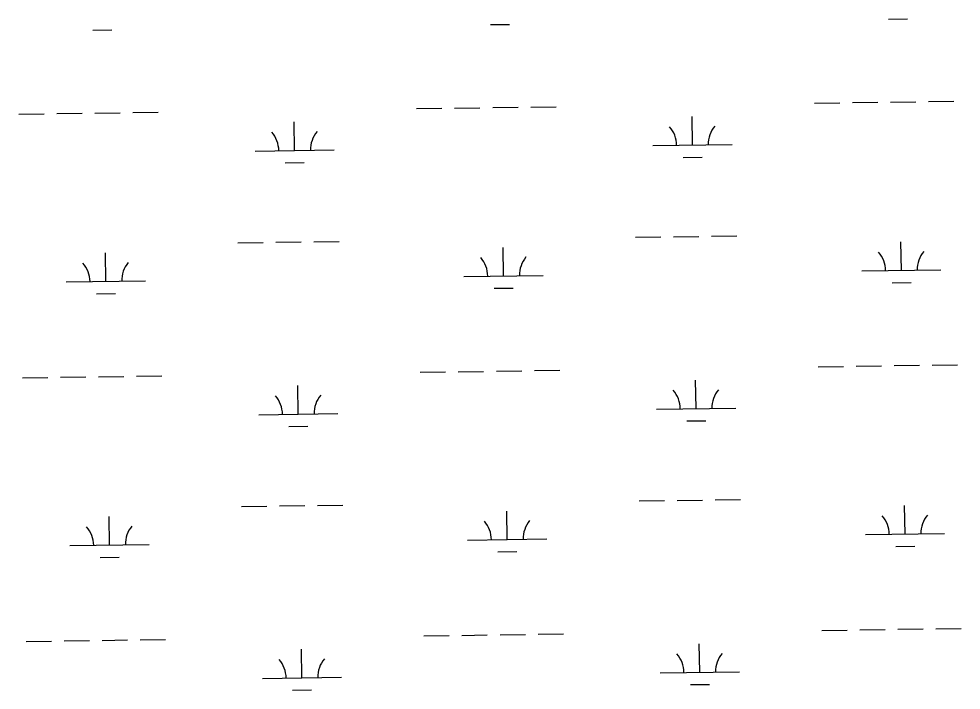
# Model space of a CAD drawing. Extents: x 3767014 to 3805179, y 361544 to 387384.
# Drawn here: x 3792762 to 3793951, y 377953 to 378800 of the extents above; entities that cross this region are included whole.
import ezdxf

# ---------------------------------------------------------------- set-up
doc = ezdxf.new("R2010")
doc.units = 0
doc.layers.add('V-WETL-SWMP', color=7, linetype='Continuous')

msp = doc.modelspace()

# ---------------------------------------------------------------- linework, layer by layer
at = {"layer": 'V-WETL-SWMP'}
for p, q in [((3793859.474, 378799.346), (3793883.471, 378799.679)), ((3792855.755, 378785.403), (3792879.752, 378785.736)), ((3793357.614, 378792.374), (3793381.612, 378792.707)), ((3793766.092, 378693.398), (3793798.089, 378693.843)), ((3793814.088, 378694.065), (3793846.084, 378694.509)), ((3793862.083, 378694.732), (3793894.08, 378695.176)), ((3793910.078, 378695.398), (3793942.075, 378695.843)), ((3792762.373, 378679.455), (3792794.37, 378679.9)), ((3792810.369, 378680.122), (3792842.365, 378680.567)), ((3792858.364, 378680.789), (3792890.361, 378681.233)), ((3792906.359, 378681.456), (3792938.356, 378681.9)), ((3793264.233, 378686.427), (3793296.23, 378686.871)), ((3793312.228, 378687.094), (3793344.225, 378687.538)), ((3793360.223, 378687.76), (3793392.22, 378688.205)), ((3793408.219, 378688.427), (3793440.216, 378688.871)), ((3793110.36, 378633.542), (3793109.86, 378669.539)), ((3793612.22, 378640.514), (3793611.72, 378676.51)), ((3793060.365, 378632.848), (3793160.356, 378634.237)), ((3793562.225, 378639.819), (3793662.215, 378641.208)), ((3793600.435, 378624.918), (3793624.433, 378625.251)), ((3793098.576, 378617.946), (3793122.574, 378618.28)), ((3793540.422, 378524.073), (3793572.419, 378524.518)), ((3793588.418, 378524.74), (3793620.415, 378525.185)), ((3793636.413, 378525.407), (3793668.41, 378525.851)), ((3793038.563, 378517.102), (3793070.56, 378517.546)), ((3793086.558, 378517.769), (3793118.555, 378518.213)), ((3793134.554, 378518.435), (3793166.551, 378518.88)), ((3793875.879, 378482.299), (3793875.379, 378518.295)), ((3792872.16, 378468.356), (3792871.66, 378504.353)), ((3793374.019, 378475.327), (3793373.519, 378511.324)), ((3793825.884, 378481.604), (3793925.874, 378482.993)), ((3792822.165, 378467.662), (3792922.155, 378469.05)), ((3793324.024, 378474.633), (3793424.015, 378476.022)), ((3793864.094, 378466.703), (3793888.092, 378467.036)), ((3792860.375, 378452.76), (3792884.373, 378453.093)), ((3793362.235, 378459.731), (3793386.233, 378460.065)), ((3793770.713, 378360.755), (3793802.71, 378361.2)), ((3793818.708, 378361.422), (3793850.705, 378361.867)), ((3793866.704, 378362.089), (3793898.701, 378362.533)), ((3793914.699, 378362.756), (3793946.696, 378363.2)), ((3792766.994, 378346.813), (3792798.991, 378347.257)), ((3792814.989, 378347.479), (3792846.986, 378347.924)), ((3792862.985, 378348.146), (3792894.982, 378348.59)), ((3792910.98, 378348.813), (3792942.977, 378349.257)), ((3793268.854, 378353.784), (3793300.851, 378354.228)), ((3793316.849, 378354.451), (3793348.846, 378354.895)), ((3793364.844, 378355.117), (3793396.841, 378355.562)), ((3793412.84, 378355.784), (3793444.837, 378356.229)), ((3793114.981, 378300.9), (3793114.481, 378336.896)), ((3793616.841, 378307.871), (3793616.341, 378343.868)), ((3793064.986, 378300.205), (3793164.977, 378301.594)), ((3793566.846, 378307.177), (3793666.836, 378308.566)), ((3793605.056, 378292.275), (3793629.054, 378292.608)), ((3793103.197, 378285.303), (3793127.195, 378285.637)), ((3793545.043, 378191.431), (3793577.04, 378191.875)), ((3793593.039, 378192.097), (3793625.036, 378192.542)), ((3793641.034, 378192.764), (3793673.031, 378193.209)), ((3793043.184, 378184.459), (3793075.181, 378184.904)), ((3793091.179, 378185.126), (3793123.176, 378185.57)), ((3793139.175, 378185.793), (3793171.171, 378186.237)), ((3793880.5, 378149.656), (3793880, 378185.653)), ((3792876.781, 378135.713), (3792876.281, 378171.71)), ((3793378.64, 378142.685), (3793378.14, 378178.681)), ((3793830.505, 378148.962), (3793930.495, 378150.351)), ((3792826.786, 378135.019), (3792926.776, 378136.408)), ((3793328.645, 378141.99), (3793428.636, 378143.379)), ((3793868.715, 378134.06), (3793892.713, 378134.393)), ((3792864.996, 378120.117), (3792888.994, 378120.45)), ((3793366.856, 378127.088), (3793390.854, 378127.422)), ((3793775.334, 378028.113), (3793807.331, 378028.557)), ((3793823.329, 378028.779), (3793855.326, 378029.224)), ((3793871.325, 378029.446), (3793903.322, 378029.89)), ((3793919.32, 378030.113), (3793951.317, 378030.557)), ((3792771.615, 378014.17), (3792803.612, 378014.614)), ((3792819.61, 378014.836), (3792851.607, 378015.281)), ((3792867.606, 378015.503), (3792899.603, 378015.948)), ((3792915.601, 378016.17), (3792947.598, 378016.614)), ((3793273.475, 378021.141), (3793305.471, 378021.586)), ((3793321.47, 378021.808), (3793353.467, 378022.252)), ((3793369.465, 378022.475), (3793401.462, 378022.919)), ((3793417.461, 378023.141), (3793449.458, 378023.586)), ((3793119.602, 377968.257), (3793119.102, 378004.253)), ((3793621.462, 377975.228), (3793620.962, 378011.225)), ((3793069.607, 377967.562), (3793169.597, 377968.951)), ((3793571.467, 377974.534), (3793671.457, 377975.923)), ((3793609.677, 377959.632), (3793633.675, 377959.965)), ((3793107.818, 377952.661), (3793131.815, 377952.994))]:
    msp.add_line(p, q, dxfattribs=at)
for centre, start, end in [((3793055.116, 378633.25), 0.024037, 41.567696), ((3793165.591, 378634.785), 140.024034, 181.567693), ((3793556.976, 378640.221), 0.024037, 41.567696), ((3793667.451, 378641.756), 140.024034, 181.567693), ((3793820.635, 378482.006), 0.024037, 41.567696), ((3793931.11, 378483.541), 140.024034, 181.567693), ((3792816.916, 378468.063), 0.024037, 41.567696), ((3792927.391, 378469.598), 140.024034, 181.567693), ((3793318.775, 378475.035), 0.024037, 41.567696), ((3793429.25, 378476.57), 140.024034, 181.567693), ((3793059.737, 378300.607), 0.024037, 41.567696), ((3793170.212, 378302.142), 140.024034, 181.567693), ((3793561.597, 378307.579), 0.024037, 41.567696), ((3793672.072, 378309.113), 140.024034, 181.567693), ((3793825.256, 378149.363), 0.024037, 41.567696), ((3793935.731, 378150.898), 140.024034, 181.567693), ((3792821.537, 378135.421), 0.024037, 41.567696), ((3792932.012, 378136.955), 140.024034, 181.567693), ((3793323.396, 378142.392), 0.024037, 41.567696), ((3793433.871, 378143.927), 140.024034, 181.567693), ((3793064.358, 377967.964), 0.024037, 41.567696), ((3793174.833, 377969.499), 140.024034, 181.567693), ((3793566.218, 377974.936), 0.024037, 41.567696), ((3793676.693, 377976.47), 140.024034, 181.567693)]:
    msp.add_arc(centre, 35.246, start, end, dxfattribs=at)

doc.saveas('drawing.dxf')
